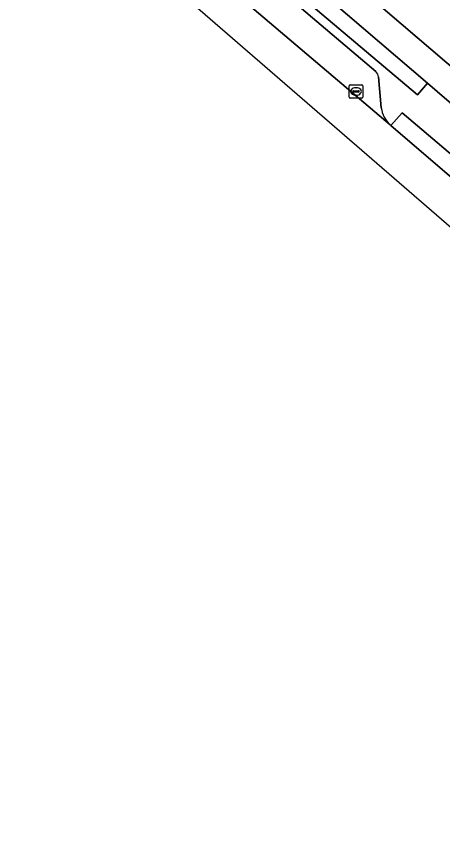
# Model space of a CAD drawing. Extents: x 162523 to 163266, y 381230 to 382050.
# Drawn here: x 162597.9 to 162629.8, y 381679.4 to 381740.5 of the extents above; entities that cross this region are included whole.
import ezdxf

# ---------------------------------------------------------------- set-up
doc = ezdxf.new("R2010")
doc.units = 0
for name, color, linetype in [('IMGEO_Berm_groen', 7, 'Continuous'), ('IMGEO_Berm_open', 7, 'Continuous'), ('IMGEO_Fietspad_gesloten', 7, 'Continuous'), ('IMGEO_Kolk', 7, 'Continuous'), ('IMGEO_Parkeervlak_open', 7, 'Continuous'), ('IMGEO_Rijbaan_lokaal_gesloten', 7, 'Continuous'), ('IMGEO_Voetpad_open', 7, 'Continuous')]:
    doc.layers.add(name, color=color, linetype=linetype)

msp = doc.modelspace()

# ---------------------------------------------------------------- linework, layer by layer
at = {"layer": 'IMGEO_Berm_groen'}
msp.add_lwpolyline([(162620.285, 381742.721), (162619.506, 381741.806), (162627.912, 381734.688), (162628.68, 381735.544)], close=True, dxfattribs=at)
at = {"layer": 'IMGEO_Berm_open'}
for points in [[(162603.395, 381754.59), (162624.819, 381736.42)], [(162631.023, 381733.541), (162628.68, 381735.544), (162627.912, 381734.688), (162619.506, 381741.806)], [(162625.014, 381736.014), (162625.217, 381733.71)], [(162625.869, 381732.446), (162625.934, 381732.39), (162626.789, 381733.337), (162631.353, 381729.452), (162630.504, 381728.474), (162630.679, 381728.324)]]:
    msp.add_lwpolyline(points, dxfattribs=at)
for centre, radius, start, end in [((162624.323, 381735.932), 0.696, 6.76212, 44.54742), ((162627.238, 381733.952), 2.035, 186.83328, 227.73815)]:
    msp.add_arc(centre, radius, start, end, dxfattribs=at)
at = {"layer": 'IMGEO_Fietspad_gesloten'}
msp.add_lwpolyline([(162620.285, 381742.721), (162628.68, 381735.544), (162631.023, 381733.541), (162633.246, 381731.641), (162641.467, 381724.614), (162642.154, 381724.027), (162650.36, 381717.013), (162651.057, 381716.417), (162659.232, 381709.429), (162664.488, 381704.937), (162673.447, 381697.303), (162679.253, 381692.312), (162680.601, 381693.932), (162634.563, 381733.29), (162601.096, 381761.857)], dxfattribs=at)
at = {"layer": 'IMGEO_Kolk'}
for p, q in [((162622.824, 381734.507), (162622.824, 381735.359)), ((162622.899, 381735.433), (162623.751, 381735.433)), ((162623.312, 381735.213), (162623.337, 381735.213)), ((162623.825, 381735.359), (162623.825, 381734.507)), ((162623.083, 381734.927), (162623.083, 381734.939)), ((162623.521, 381734.89), (162623.123, 381734.89)), ((162623.126, 381734.976), (162623.524, 381734.976)), ((162623.335, 381734.653), (162623.31, 381734.653)), ((162623.567, 381734.939), (162623.567, 381734.927)), ((162623.751, 381734.433), (162622.899, 381734.433))]:
    msp.add_line(p, q, dxfattribs=at)
for points in [[(162622.824, 381734.507), (162622.824, 381735.359)], [(162622.899, 381735.433), (162623.751, 381735.433)], [(162623.825, 381735.359), (162623.825, 381734.507)], [(162623.751, 381734.433), (162622.899, 381734.433)]]:
    msp.add_lwpolyline(points, dxfattribs=at)
for centre, radius, start, end in [((162622.901, 381735.357), 0.0765, 91.55205, 178.44795), ((162622.901, 381735.357), 0.0765, 91.55205, 178.44795), ((162623.749, 381735.357), 0.0765, 1.55205, 88.44795), ((162623.749, 381735.357), 0.0765, 1.55205, 88.44795), ((162622.901, 381734.509), 0.0765, 181.55205, 268.44795), ((162622.901, 381734.509), 0.0765, 181.55205, 268.44795), ((162623.123, 381734.936), 0.0403, 85.87752, 175.75265), ((162623.12, 381734.926), 0.0366, 178.93798, 274.71019), ((162623.524, 381734.933), 0.043, 264.86636, 352.45326), ((162623.528, 381734.938), 0.0386, 1.73085, 96.63898), ((162623.749, 381734.509), 0.0765, 271.55205, 358.44795), ((162623.749, 381734.509), 0.0765, 271.55205, 358.44795)]:
    msp.add_arc(centre, radius, start, end, dxfattribs=at)
for centre, major_axis, ratio, start_param, end_param in [((162623.311, 381734.933), (-0.387, 0.002), 0.722429, 4.712389, 7.853982), ((162623.336, 381734.933), (-0.39, 0.002), 0.717154, 1.570796, 4.712389)]:
    msp.add_ellipse(centre, major_axis=major_axis, ratio=ratio, start_param=start_param, end_param=end_param, dxfattribs=at)
at = {"layer": 'IMGEO_Parkeervlak_open'}
for points in [[(162599.458, 381754.875), (162625.869, 381732.446)], [(162624.819, 381736.42), (162603.395, 381754.59)], [(162625.217, 381733.71), (162625.014, 381736.014)]]:
    msp.add_lwpolyline(points, dxfattribs=at)
for centre, radius, start, end in [((162624.323, 381735.932), 0.696, 6.76212, 44.54742), ((162627.238, 381733.952), 2.035, 186.83328, 227.73815)]:
    msp.add_arc(centre, radius, start, end, dxfattribs=at)
at = {"layer": 'IMGEO_Rijbaan_lokaal_gesloten'}
for points in [[(162537.938, 381816.448), (162531.941, 381810.835), (162564.766, 381781.599), (162660.039, 381699.143), (162682.885, 381679.37)], [(162682.885, 381679.37), (162685.107, 381681.944), (162684.812, 381682.182), (162676.591, 381689.171), (162670.826, 381694.091), (162670.675, 381694.247), (162661.942, 381701.696), (162661.793, 381701.823), (162656.542, 381706.274), (162656.4, 381706.395), (162656.237, 381706.57), (162630.679, 381728.324), (162630.504, 381728.474), (162625.934, 381732.39), (162625.869, 381732.446), (162599.458, 381754.875)]]:
    msp.add_lwpolyline(points, dxfattribs=at)
at = {"layer": 'IMGEO_Voetpad_open'}
msp.add_lwpolyline([(162548.287, 381807.068), (162549.056, 381806.402), (162601.096, 381761.857), (162634.563, 381733.29), (162680.601, 381693.932), (162686.514, 381688.902)], dxfattribs=at)
msp.add_lwpolyline([(162625.934, 381732.39), (162630.504, 381728.474), (162631.353, 381729.452), (162626.789, 381733.337)], close=True, dxfattribs=at)

doc.saveas('drawing.dxf')
